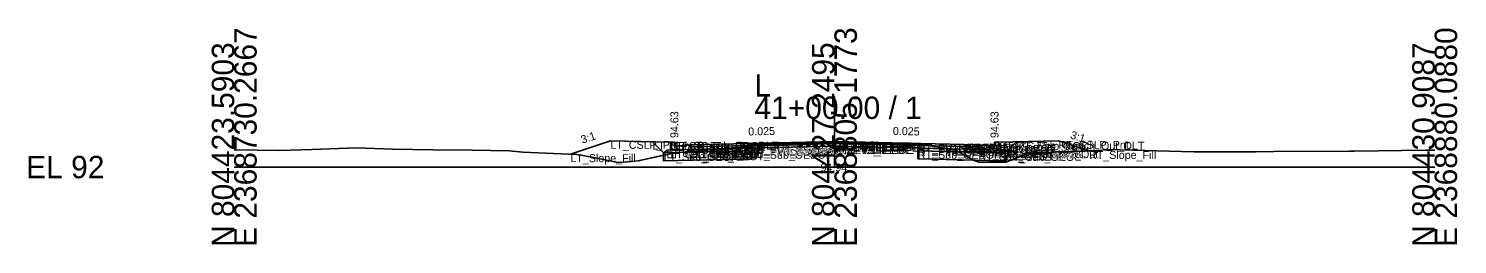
# Model space of a CAD drawing. Extents: x -26 to 8153, y -10 to 9520.
# Drawn here: x 2974.3 to 3152.8, y 7990.3 to 8017.3 of the extents above; entities that cross this region are included whole.
import ezdxf

# ---------------------------------------------------------------- set-up
doc = ezdxf.new("R2010")
doc.units = 0
for name, color, linetype in [('Exist CMT Pavement', 7, 'Continuous'), ('Exist Cross Section Cell', 7, 'Continuous'), ('Exist XS Center Line Elevation Label', 7, 'Continuous'), ('Exist XS Ground Line', 7, 'Continuous'), ('Prop CMT Conc Surface', 7, 'Continuous'), ('Prop CMT Concrete Structures', 7, 'Continuous'), ('Prop CMT Pvmt Course 1', 7, 'Continuous'), ('Prop CMT Pvmt Course 1 CG', 7, 'Continuous'), ('Prop CMT Pvmt Course 1 Wedge', 7, 'Continuous'), ('Prop CMT Pvmt Course 2', 7, 'Continuous'), ('Prop CMT Pvmt Course 2 Wedge', 7, 'Continuous'), ('Prop CMT Pvmt Course 3', 7, 'Continuous'), ('Prop CMT Pvmt Course 3 Wedge', 7, 'Continuous'), ('Prop CMT Pvmt Surface', 7, 'Continuous'), ('Prop CMT Pvmt Wedge Surface 1', 7, 'Continuous'), ('Prop CMT Pvmt Wedge Surface 2', 7, 'Continuous'), ('Prop CMT Pvmt Wedge Surface 3', 7, 'Continuous'), ('Prop CMT Shallow Undercut', 7, 'Continuous'), ('Prop CMT Shallow Undercut Boundary', 7, 'Continuous'), ('Prop CMT Slope Grass', 7, 'Continuous'), ('Prop CMT Subgrade Earthwork', 7, 'Continuous'), ('Prop XS Earthwork Shape', 7, 'Continuous'), ('Prop XS Hydro Elevations', 7, 'Continuous'), ('Prop XS SE Text', 7, 'Continuous'), ('Prop XS Side Slope Text', 7, 'Continuous'), ('Prop XS Subgrade Earthwork', 7, 'Continuous'), ('Scratch_Level_2', 7, 'Continuous'), ('Scratch_Level_6', 7, 'Continuous')]:
    doc.layers.add(name, color=color, linetype=linetype)

msp = doc.modelspace()

# ---------------------------------------------------------------- linework, layer by layer
at = {"layer": 'Exist CMT Pavement'}
for p, q in [((3064.62, 8002.6), (3068.05, 8002.71)), ((3068.05, 8002.71), (3074.74, 8002.94)), ((3074.74, 8002.94), (3081.83, 8002.91)), ((3081.83, 8002.91), (3085.42, 8002.91))]:
    msp.add_line(p, q, dxfattribs=at)
at = {"layer": 'Exist Cross Section Cell'}
for p, q in [((3075, 8000), (3075, 8008.82)), ((3000, 8000), (3075, 8000)), ((3075, 8000), (3150, 8000))]:
    msp.add_line(p, q, dxfattribs=at)
at = {"layer": 'Exist XS Ground Line'}
for p, q in [((3000, 8002.14), (3005.71, 8002.06)), ((3005.71, 8002.06), (3009.76, 8002.21)), ((3009.76, 8002.21), (3015.25, 8002.39)), ((3015.25, 8002.39), (3019.78, 8002.23)), ((3019.78, 8002.23), (3024.8, 8002.15)), ((3024.8, 8002.15), (3029.79, 8002.13)), ((3029.79, 8002.13), (3034.35, 8002.03)), ((3034.35, 8002.03), (3036.07, 8001.87)), ((3036.07, 8001.87), (3042.79, 8001.58)), ((3055.45, 8001.83), (3060.73, 8002.27)), ((3060.73, 8002.27), (3064.62, 8002.6)), ((3064.62, 8002.6), (3068.05, 8002.71)), ((3068.05, 8002.71), (3074.74, 8002.94)), ((3074.74, 8002.94), (3081.83, 8002.91)), ((3081.83, 8002.91), (3085.42, 8002.91)), ((3085.42, 8002.91), (3088.46, 8002.42)), ((3088.46, 8002.42), (3090.08, 8002.13)), ((3090.08, 8002.13), (3092.39, 8000.86)), ((3099.49, 8001.7), (3102.67, 8001.9)), ((3102.67, 8001.9), (3104.64, 8001.89)), ((3104.64, 8001.89), (3109.89, 8002.18)), ((3109.89, 8002.18), (3110.72, 8002.16)), ((3110.72, 8002.16), (3119.9, 8001.89)), ((3119.9, 8001.89), (3120.26, 8001.9)), ((3120.26, 8001.9), (3127.62, 8001.92)), ((3127.62, 8001.92), (3129.91, 8001.93)), ((3129.91, 8001.93), (3139.35, 8001.98)), ((3139.35, 8001.98), (3139.93, 8002)), ((3139.93, 8002), (3148.9, 8002.13)), ((3148.9, 8002.13), (3150, 8002.13)), ((3042.79, 8001.58), (3044.72, 8001.23)), ((3044.72, 8001.23), (3047.92, 8000.57)), ((3047.92, 8000.57), (3049.13, 8000.66)), ((3049.13, 8000.66), (3050.46, 8000.77)), ((3050.46, 8000.77), (3053.94, 8001.53)), ((3053.94, 8001.53), (3055.45, 8001.83)), ((3092.39, 8000.86), (3093.05, 8000.62)), ((3093.05, 8000.62), (3093.66, 8000.61)), ((3093.66, 8000.61), (3096.4, 8000.62)), ((3096.4, 8000.62), (3098.77, 8001.52)), ((3098.77, 8001.52), (3099.49, 8001.7))]:
    msp.add_line(p, q, dxfattribs=at)
at = {"layer": 'Prop CMT Conc Surface'}
for points in [[(3055, 8002.63), (3055, 8003.13), (3054.5, 8003.13)], [(3057, 8002.76), (3055, 8002.63)], [(3093, 8002.76), (3095, 8002.63)], [(3095, 8002.63), (3095, 8003.13), (3095.5, 8003.13)]]:
    msp.add_lwpolyline(points, dxfattribs=at)
at = {"layer": 'Prop CMT Concrete Structures'}
for points in [[(3057, 8002.76), (3055, 8002.63), (3055, 8003.13), (3054.5, 8003.13)], [(3054.5, 8003.13), (3054.5, 8002.11), (3057, 8002.18)], [(3057, 8002.18), (3057, 8002.76)], [(3093, 8002.76), (3095, 8002.63), (3095, 8003.13), (3095.5, 8003.13)], [(3095.5, 8003.13), (3095.5, 8002.11), (3093, 8002.18)], [(3093, 8002.18), (3093, 8002.76)]]:
    msp.add_lwpolyline(points, dxfattribs=at)
at = {"layer": 'Prop CMT Pvmt Course 1'}
for points in [[(3075, 8003.21), (3057, 8002.76)], [(3057, 8002.76), (3057, 8002.51)], [(3057, 8002.51), (3064.62, 8002.7)], [(3064.62, 8002.82), (3075, 8003.08)], [(3064.62, 8002.7), (3064.62, 8002.82)], [(3075, 8002.96), (3075, 8003.21)], [(3075, 8003.21), (3093, 8002.76)], [(3075, 8002.96), (3075, 8003.21)], [(3075, 8003.08), (3075, 8002.96), (3075, 8002.96)], [(3085.42, 8002.82), (3075, 8003.08)], [(3075, 8003.08), (3075, 8002.96), (3075, 8002.96)], [(3085.42, 8002.7), (3085.42, 8002.82)], [(3093, 8002.51), (3085.42, 8002.7)], [(3093, 8002.76), (3093, 8002.51)]]:
    msp.add_lwpolyline(points, dxfattribs=at)
at = {"layer": 'Prop CMT Pvmt Course 1 CG'}
for points in [[(3057, 8002.18), (3054, 8002.1), (3053.66, 8001.76)], [(3053.66, 8001.76), (3057, 8001.85)], [(3057, 8001.85), (3057, 8002.18)], [(3093, 8002.18), (3096, 8002.1), (3096.34, 8001.76)], [(3093, 8001.85), (3093, 8002.18)], [(3096.34, 8001.76), (3093, 8001.85)]]:
    msp.add_lwpolyline(points, dxfattribs=at)
at = {"layer": 'Prop CMT Pvmt Course 1 Wedge'}
for points in [[(3075, 8003.08), (3064.62, 8002.82)], [(3075, 8003.08), (3085.42, 8002.82)]]:
    msp.add_lwpolyline(points, dxfattribs=at)
at = {"layer": 'Prop CMT Pvmt Course 2'}
for points in [[(3064.62, 8002.7), (3057, 8002.51)], [(3057, 8002.51), (3057, 8002.18)], [(3057, 8002.18), (3064.62, 8002.37)], [(3064.62, 8002.37), (3064.62, 8002.7)], [(3085.42, 8002.37), (3085.42, 8002.7)], [(3085.42, 8002.7), (3093, 8002.51)], [(3093, 8002.18), (3085.42, 8002.37)], [(3093, 8002.51), (3093, 8002.18)]]:
    msp.add_lwpolyline(points, dxfattribs=at)
at = {"layer": 'Prop CMT Pvmt Course 2 Wedge'}
for points in [[(3075, 8002.96), (3064.62, 8002.7)], [(3075, 8002.96), (3085.42, 8002.7)]]:
    msp.add_lwpolyline(points, dxfattribs=at)
at = {"layer": 'Prop CMT Pvmt Course 3'}
for points in [[(3064.62, 8002.37), (3057, 8002.18)], [(3057, 8002.18), (3057, 8001.85)], [(3057, 8001.85), (3064.62, 8002.04)], [(3064.62, 8002.04), (3064.62, 8002.37)], [(3085.42, 8002.37), (3093, 8002.18)], [(3085.42, 8002.04), (3085.42, 8002.37)], [(3093, 8001.85), (3085.42, 8002.04)], [(3093, 8002.18), (3093, 8001.85)]]:
    msp.add_lwpolyline(points, dxfattribs=at)
at = {"layer": 'Prop CMT Pvmt Course 3 Wedge'}
for points in [[(3075, 8002.63), (3064.62, 8002.37)], [(3075, 8002.63), (3085.42, 8002.37)]]:
    msp.add_lwpolyline(points, dxfattribs=at)
at = {"layer": 'Prop CMT Pvmt Surface'}
for points in [[(3075, 8003.21), (3057, 8002.76)], [(3075, 8003.21), (3093, 8002.76)]]:
    msp.add_lwpolyline(points, dxfattribs=at)
at = {"layer": 'Prop CMT Pvmt Wedge Surface 1'}
for points in [[(3057, 8002.51), (3057, 8002.76)], [(3064.62, 8002.7), (3057, 8002.51)], [(3075, 8003.08), (3064.62, 8002.82)], [(3064.62, 8002.82), (3064.62, 8002.7)], [(3075, 8003.08), (3085.42, 8002.82)], [(3085.42, 8002.82), (3085.42, 8002.7)], [(3085.42, 8002.7), (3093, 8002.51)], [(3093, 8002.51), (3093, 8002.76)]]:
    msp.add_lwpolyline(points, dxfattribs=at)
at = {"layer": 'Prop CMT Pvmt Wedge Surface 2'}
for points in [[(3075, 8002.96), (3057, 8002.51)], [(3057, 8002.51), (3057, 8002.76)], [(3075, 8002.96), (3093, 8002.51)], [(3093, 8002.51), (3093, 8002.76)]]:
    msp.add_lwpolyline(points, dxfattribs=at)
at = {"layer": 'Prop CMT Pvmt Wedge Surface 3'}
for points in [[(3057, 8002.18), (3057, 8002.76)], [(3075, 8002.63), (3057, 8002.18)], [(3075, 8002.63), (3093, 8002.18)], [(3093, 8002.18), (3093, 8002.76)]]:
    msp.add_lwpolyline(points, dxfattribs=at)
at = {"layer": 'Prop CMT Shallow Undercut'}
for points in [[(3055.34, 8001.8), (3064.62, 8002.04), (3064.62, 8001.04), (3053.66, 8000.76), (3053.66, 8001.47), (3053.94, 8001.53)], [(3090.49, 8001.91), (3092.39, 8000.86), (3085.42, 8001.04), (3085.42, 8002.04)]]:
    msp.add_lwpolyline(points, close=True, dxfattribs=at)
at = {"layer": 'Prop CMT Shallow Undercut Boundary'}
for p, q in [((3064.62, 8002.04), (3064.62, 8001.04)), ((3085.42, 8002.04), (3085.42, 8001.04)), ((3053.66, 8001.76), (3053.66, 8000.76)), ((3053.66, 8000.76), (3064.62, 8001.04)), ((3096.34, 8000.76), (3085.42, 8001.04)), ((3096.34, 8001.76), (3096.34, 8000.76))]:
    msp.add_line(p, q, dxfattribs=at)
at = {"layer": 'Prop CMT Slope Grass'}
for points in [[(3054.5, 8003.13), (3047, 8003.28), (3042, 8001.61)], [(3095.5, 8003.13), (3103, 8003.28), (3106.81, 8002.01)]]:
    msp.add_lwpolyline(points, dxfattribs=at)
at = {"layer": 'Prop CMT Subgrade Earthwork'}
for points in [[(3057, 8001.85), (3053.66, 8001.76), (3052.25, 8003.17)], [(3064.62, 8002.04), (3057, 8001.85)], [(3064.62, 8002.04), (3064.63, 8002.6)], [(3085.42, 8002.04), (3085.41, 8002.91)], [(3085.42, 8002.04), (3093, 8001.85)], [(3093, 8001.85), (3096.34, 8001.76), (3097.75, 8003.17)]]:
    msp.add_lwpolyline(points, dxfattribs=at)
at = {"layer": 'Prop XS Earthwork Shape'}
for points in [[(3044.72, 8001.23), (3047.92, 8000.57), (3049.13, 8000.66), (3050.46, 8000.77), (3053.66, 8001.47), (3053.66, 8001.76), (3052.25, 8003.17), (3047, 8003.28), (3042, 8001.61), (3042.79, 8001.58)], [(3057, 8001.85), (3055.34, 8001.8), (3053.94, 8001.53), (3053.66, 8001.47), (3053.66, 8000.76), (3064.62, 8001.04), (3064.62, 8002.04)], [(3064.62, 8002.6), (3064.63, 8002.6), (3064.62, 8002.04), (3057, 8001.85), (3055.34, 8001.8), (3055.45, 8001.83), (3060.73, 8002.27)], [(3090.08, 8002.13), (3090.49, 8001.91), (3085.42, 8002.04), (3085.41, 8002.91), (3085.42, 8002.91), (3088.46, 8002.42)], [(3090.49, 8001.91), (3092.39, 8000.86), (3085.42, 8001.04), (3085.42, 8002.04)], [(3090.49, 8001.91), (3092.39, 8000.86), (3096.34, 8000.76), (3096.34, 8001.76), (3093, 8001.85)], [(3092.39, 8000.86), (3093.05, 8000.62), (3093.66, 8000.61), (3096.4, 8000.62), (3098.77, 8001.52), (3099.49, 8001.7), (3102.67, 8001.9), (3104.64, 8001.89), (3106.81, 8002.01), (3103, 8003.28), (3097.75, 8003.17), (3096.34, 8001.76), (3096.34, 8000.76)], [(3055.34, 8001.8), (3053.66, 8001.76), (3053.66, 8001.47), (3053.94, 8001.53)]]:
    msp.add_lwpolyline(points, close=True, dxfattribs=at)
at = {"layer": 'Prop XS Subgrade Earthwork'}
for p, q in [((3053.66, 8001.76), (3064.62, 8002.04)), ((3085.42, 8002.04), (3096.34, 8001.76))]:
    msp.add_line(p, q, dxfattribs=at)
at = {"layer": 'Scratch_Level_6'}
for points in [[(3055.34, 8001.8), (3064.62, 8002.04), (3064.62, 8001.04), (3053.66, 8000.76), (3053.66, 8001.47), (3053.94, 8001.53)], [(3090.49, 8001.91), (3092.39, 8000.86), (3085.42, 8001.04), (3085.42, 8002.04)]]:
    msp.add_lwpolyline(points, close=True, dxfattribs=at)

# ---------------------------------------------------------------- texts
at = {"layer": 'Exist Cross Section Cell'}
for s, p in [('E 2368730.2667', (3002.8, 7990)), ('E 2368805.1773', (3077.8, 7990)), ('E 2368880.0880', (3152.8, 7990)), ('N 804423.5903', (3000, 7990)), ('N 804427.2495', (3075, 7990)), ('N 804430.9087', (3150, 7990))]:
    msp.add_text(s, height=2.8, rotation=90, dxfattribs=at).set_placement(p)
for s, p in [('L', (3065, 8008.82)), ('41+00.00 / 1', (3065, 8006.02)), ('EL 92', (2974, 7998.6))]:
    msp.add_text(s, height=2.8, dxfattribs=at).set_placement(p)
at = {"layer": 'Exist XS Center Line Elevation Label'}
msp.add_text('94.94', height=1, dxfattribs=at).set_placement((3073.26, 7999.44))
at = {"layer": 'Prop XS Hydro Elevations'}
for p in [(3055.5, 8003.63), (3095.5, 8003.63)]:
    msp.add_text('94.63', height=1, rotation=90, dxfattribs=at).set_placement(p)
at = {"layer": 'Prop XS SE Text'}
for rotation, p in [(1.4321, (3064.24, 8003.94)), (358.5679, (3082.29, 8004.03))]:
    msp.add_text('0.025', height=1, rotation=rotation, dxfattribs=at).set_placement(p)
at = {"layer": 'Prop XS Side Slope Text'}
for rotation, p in [(18.4349, (3043.51, 8002.91)), (341.5651, (3104.39, 8003.61))]:
    msp.add_text('3:1', height=1, rotation=rotation, dxfattribs=at).set_placement(p)
at = {"layer": 'Scratch_Level_2'}
for s, p in [('LT_CSLP_Pnt', (3047, 8002.28)), ('LT_Sub_Trench_Out_DLT', (3052.25, 8002.17)), ('LT_CG1_Shelf_Out', (3054, 8001.1)), ('LT_CG_Top_BOC', (3054.5, 8002.13)), ('LT_CG_Bot_BOC', (3054.5, 8001.11)), ('LT_CG_Top_Face', (3055, 8002.13)), ('LT_CG_Top_Gut', (3055, 8001.63)), ('LT_PV1_OEOT', (3057, 8001.76)), ('LT_PV2_OEOT', (3057, 8001.51)), ('LT_PV3_OEOT', (3057, 8001.18)), ('LT_CG_Bot_IE', (3057, 8001.18)), ('LT_Sub_OEOT', (3057, 8000.85)), ('LT_PV1_OEEOP', (3064.62, 8001.82)), ('LT_PV2_OEEOP', (3064.62, 8001.7)), ('LT_PV_OEEOP_EG', (3064.62, 8001.6)), ('LT_PV3_OEEOP', (3064.62, 8001.37)), ('LT_Sub_OEEOP', (3064.62, 8001.04)), ('LT_PV_Sub_Tie_Out', (3064.63, 8001.6)), ('PV1_PGL', (3075, 8002.21)), ('RT_PV1_IEEOP', (3075, 8002.08)), ('LT_PV1_IEEOP', (3075, 8002.08)), ('RT_PV2_IEEOP', (3075, 8001.96)), ('LT_PV2_IEEOP', (3075, 8001.96)), ('PV2_PGL', (3075, 8001.96)), ('RT_PV_IEEOP_EG', (3075, 8001.94)), ('LT_PV_IEEOP_EG', (3075, 8001.94)), ('RT_PV3_IEEOP', (3075, 8001.63)), ('LT_PV3_IEEOP', (3075, 8001.63)), ('RT_PV_Sub_Tie_Out', (3085.41, 8001.91)), ('RT_PV_OEEOP_EG', (3085.42, 8001.91)), ('RT_PV1_OEEOP', (3085.42, 8001.82)), ('RT_PV2_OEEOP', (3085.42, 8001.7)), ('RT_PV3_OEEOP', (3085.42, 8001.37)), ('RT_Sub_OEEOP', (3085.42, 8001.04)), ('RT_PV1_OEOT', (3093, 8001.76)), ('RT_PV2_OEOT', (3093, 8001.51)), ('RT_PV3_OEOT', (3093, 8001.18)), ('RT_CG_Bot_IE', (3093, 8001.18)), ('RT_Sub_OEOT', (3093, 8000.85)), ('RT_CG_Top_Face', (3095, 8002.13)), ('RT_CG_Top_Gut', (3095, 8001.63)), ('RT_CG_Top_BOC', (3095.5, 8002.13)), ('RT_CG_Bot_BOC', (3095.5, 8001.11)), ('RT_CG1_Shelf_Out', (3096, 8001.1)), ('RT_Sub_Trench_Out_DLT', (3097.75, 8002.17)), ('RT_CSLP_Pnt', (3103, 8002.28)), ('RT_Slope_Fill', (3106.81, 8001.01)), ('LT_Slope_Fill', (3042, 8000.61)), ('LT_Sub_OEOP', (3053.66, 8000.76)), ('RT_Sub_OEOP', (3096.34, 8000.76))]:
    msp.add_text(s, height=1, dxfattribs=at).set_placement(p)

doc.saveas('drawing.dxf')
